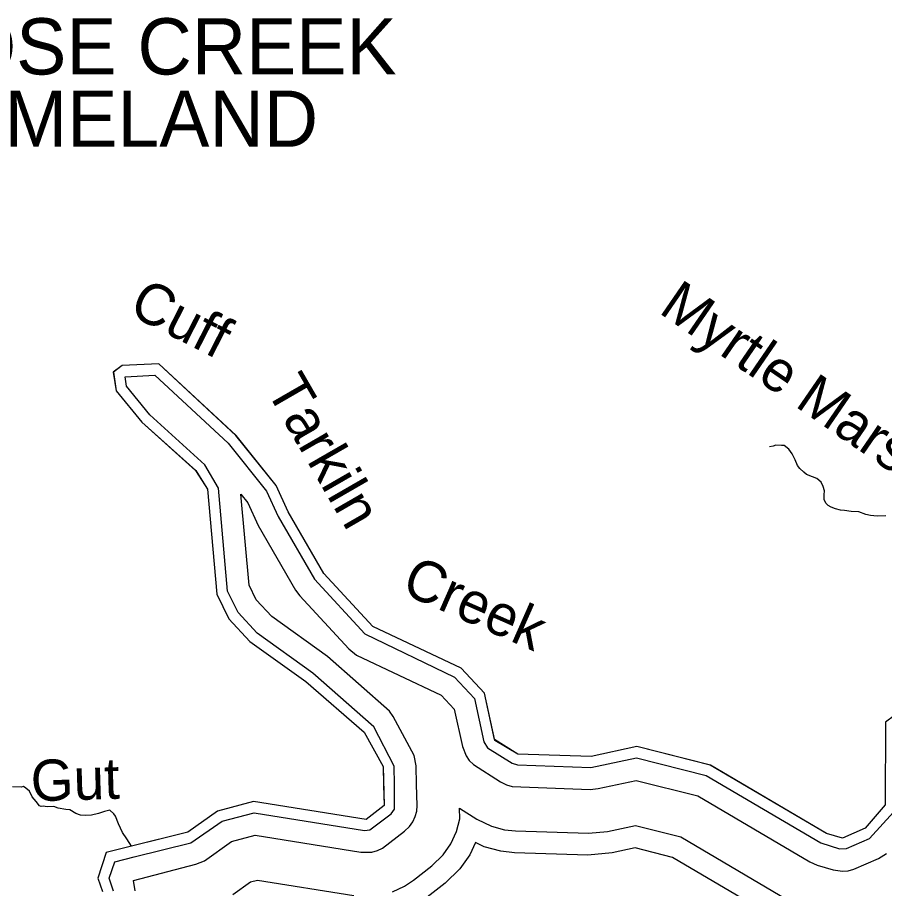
# Model space of a CAD drawing. Extents: x 2532689 to 2764727, y 536648 to 732970.
# Drawn here: x 2705180 to 2708339, y 566912 to 570087 of the extents above; entities that cross this region are included whole.
import ezdxf

# ---------------------------------------------------------------- set-up
doc = ezdxf.new("R2010")
doc.units = 0
for name, color, linetype in [('Exist Boundary Land Use Gamelands State NC Wildlife Resources Commission', 7, 'Continuous'), ('Exist Boundary Land Use US Fish and Wildlife Service Label', 7, 'Continuous'), ('Exist Hydrographic Buffer Line', 7, 'Continuous'), ('Exist Hydrographic Creek Double Shore', 7, 'Continuous'), ('Exist Hydrographic Creek Single Shore', 7, 'Continuous'), ('Exist Hydrographic Creek Single Shore Label', 7, 'Continuous')]:
    doc.layers.add(name, color=color, linetype=linetype)

msp = doc.modelspace()

# ---------------------------------------------------------------- linework, layer by layer
at = {"layer": 'Exist Boundary Land Use Gamelands State NC Wildlife Resources Commission'}
for points in [[(2708341.5, 567216.8), (2708268.5, 567131.8), (2708186.4, 567095.6), (2708127.6, 567113), (2707704.6, 567361.9), (2707436.6, 567429.9), (2707270.5, 567393.6), (2707003.5, 567402.5), (2706919.4, 567451.7), (2706881.5, 567624.2), (2706796.6, 567716), (2706475.5, 567867.2), (2706296.5, 568060.3), (2706166.5, 568284.9), (2706122.6, 568381.7), (2705976.6, 568562.9), (2705695.5, 568824.1), (2705561.6, 568818.7), (2705529.6, 568794.4), (2705539.4, 568725.9), (2705633.5, 568611.5), (2705829.6, 568435.5), (2705872.4, 568368.3), (2705906.5, 567985.5), (2705950.5, 567895.3), (2706027.4, 567813.1), (2706230.4, 567667), (2706443.5, 567481.7), (2706512.6, 567356.5), (2706516.5, 567215.4), (2706450.5, 567163.6), (2706040.6, 567229.1)], [(2706040.6, 567229.1), (2705908.5, 567194.3), (2705801.5, 567117.7), (2705503.5, 567043.3), (2705472.6, 566950.1), (2705489.6, 566901.5)]]:
    msp.add_lwpolyline(points, dxfattribs=at)
at = {"layer": 'Exist Hydrographic Buffer Line'}
for points in [[(2705529.6, 566902.5), (2705514.8, 566950.4), (2705534.5, 567009.8), (2705605.2, 567027.4), (2705811.3, 567078.9), (2705925.7, 567157.4), (2706042.4, 567188.3), (2706444.3, 567124.1), (2706464.2, 567126), (2706541.3, 567184), (2706554, 567201.7), (2706554.4, 567289.8), (2706552.4, 567357.7), (2706478.6, 567501.1), (2706256.7, 567697.1), (2706053.9, 567843.2), (2705983.8, 567918.2), (2705945.6, 567996.4), (2705912.2, 568371.9), (2705863.2, 568457.1), (2705662.4, 568639.3), (2705577.6, 568742.7), (2705572.4, 568776.9), (2705680.5, 568783.5), (2705947.3, 568535.6), (2706088.1, 568360.5), (2706130, 568268.4), (2706262, 568040.2)], [(2705609.5, 566904.3), (2705602.8, 566941.2), (2705830.4, 567001.3), (2705861.6, 567013.8), (2705960.4, 567083.8), (2706046.5, 567106.6), (2706431.4, 567045.1), (2706471.2, 567045.4), (2706491.5, 567050.8), (2706510.5, 567059.6), (2706590.7, 567121.1), (2706608.6, 567138.3), (2706620.4, 567155.5), (2706629.3, 567174.4), (2706634.8, 567194.6), (2706636.4, 567215.4), (2706634.4, 567292), (2706632.5, 567360.1), (2706625.2, 567397.6), (2706548.5, 567539.7), (2706535.6, 567558.9), (2706309.2, 567757.5), (2706107, 567903.6), (2706050.4, 567964.1), (2706024, 568018.2), (2705994.6, 568349.1), (2706019.4, 568318.2), (2706057.2, 568235.2), (2706192.7, 568000.2), (2706208.5, 567978.7), (2706387.5, 567785.6), (2706415.4, 567763.3), (2706724.2, 567617.4), (2706771.2, 567566.6), (2706801.3, 567430.2), (2706814.4, 567395.9), (2706826.5, 567378.8), (2706841.3, 567364), (2706939.7, 567300.9), (2706962.5, 567289.8), (2706982.8, 567284.4), (2707266.4, 567273.7), (2707295.9, 567276.4), (2707434.5, 567306.6), (2707658.4, 567249.7), (2708066.7, 567009.5), (2708093.7, 566997.8), (2708152.6, 566980.5), (2708186.4, 566975.6), (2708207.1, 566977.4), (2708227.4, 566982.9), (2708316.8, 567022), (2708345.8, 567039.9)], [(2706262, 568040.2), (2706446.2, 567840.1), (2706772.4, 567683.2), (2706844.8, 567605), (2706879.4, 567447.4), (2706892.8, 567425.3), (2706982.2, 567368.7), (2707002.3, 567362.6), (2707269.2, 567353.6), (2707435.7, 567388.8), (2707689.2, 567324.5), (2708107.3, 567078.4), (2708175.2, 567057.2), (2708200.2, 567058.1), (2708284.7, 567095.2), (2708371.6, 567190.7)], [(2706546.2, 566900.5), (2706590.5, 566921.1), (2706623.5, 566943.4), (2706689.6, 566995.3), (2706731, 567035.4), (2706759.1, 567075.4), (2706779.4, 567119.7), (2706792.3, 567166.8), (2706790.4, 567205.7), (2706854.4, 567165.5), (2706907.7, 567139.5), (2706954.9, 567126.8), (2706994.3, 567122.7), (2707261.2, 567113.8), (2707330.1, 567120.1), (2707431.6, 567142.2), (2707596.9, 567100.3), (2707985.5, 566871.6)], [(2707944.9, 566802.7), (2707566.1, 567025.6), (2707430.2, 567060.1), (2707347.2, 567042), (2707258.4, 567033.8), (2706991.4, 567042.8), (2706940.9, 567048.1), (2706880.2, 567064.3), (2706848.5, 567079.7), (2706828.2, 567035.4), (2706792.3, 566984.1), (2706739, 566932.4), (2706672.9, 566880.5)], [(2705964.3, 566890), (2706029.5, 566936.6), (2706054.7, 566943.3), (2706406.2, 566887.1)]]:
    msp.add_lwpolyline(points, dxfattribs=at)
at = {"layer": 'Exist Hydrographic Creek Double Shore'}
for points in [[(2706918.4, 567456), (2706881.5, 567624.2), (2706796.4, 567716), (2706475.5, 567867.3), (2706296.5, 568060.3), (2706166.5, 568284.9), (2706122.4, 568381.7), (2705976.4, 568562.9), (2705695.5, 568824.1), (2705561.4, 568818.7), (2705529.4, 568794.4), (2705539.4, 568725.9), (2705633.5, 568611.5), (2705829.4, 568435.5), (2705872.4, 568368.3), (2705906.5, 567985.5), (2705950.5, 567895.3), (2706027.4, 567813.1), (2706230.4, 567666.9), (2706443.5, 567481.8), (2706512.4, 567356.5), (2706514.4, 567288.7)], [(2708645.1, 567699), (2708656.4, 567640), (2708583.4, 567581.1), (2708375.5, 567543.2), (2708342.5, 567518.9), (2708341.5, 567216.8), (2708268.5, 567131.8), (2708186.4, 567095.6), (2708127.4, 567112.9), (2707704.4, 567361.9), (2707436.4, 567429.9), (2707270.5, 567393.6), (2707003.5, 567402.6), (2706918.4, 567456)], [(2706514.4, 567288.7), (2706516.5, 567215.4), (2706450.5, 567163.6), (2706040.6, 567229.1), (2705908.5, 567194.2), (2705801.5, 567117.7), (2705595.4, 567066.2)], [(2705595.4, 567066.2), (2705503.5, 567043.3), (2705472.6, 566950.1), (2705489.6, 566901.5)]]:
    msp.add_lwpolyline(points, dxfattribs=at)
at = {"layer": 'Exist Hydrographic Creek Single Shore'}
for points in [[(2708343.7, 568270.3), (2708311.7, 568269.3), (2708287.7, 568272.5), (2708271.3, 568276.1), (2708245.1, 568285.3), (2708217.2, 568286.4), (2708193, 568289.7), (2708178.8, 568291.2), (2708161, 568296.7), (2708144.6, 568302.2), (2708134.3, 568307.8), (2708126.1, 568315.6), (2708119.6, 568329.4), (2708119.2, 568347.5), (2708120.6, 568361.6), (2708116.1, 568377.5), (2708107.7, 568393.3), (2708093.1, 568406.8), (2708077.1, 568412.3), (2708055, 568421.6), (2708044.7, 568429.4), (2708030.2, 568442.9), (2708021.6, 568454.7), (2708013.2, 568474.5), (2708002.5, 568496.2), (2707990, 568513.8), (2707973.4, 568527.4), (2707963.3, 568527), (2707943.4, 568528.4), (2707933.4, 568524.1), (2707919.7, 568521.7)], [(2705595.4, 567066.2), (2705578.2, 567093.2), (2705563.4, 567116.9), (2705548.4, 567148.5), (2705537.8, 567176.2), (2705531.4, 567184), (2705517.1, 567197.6), (2705497, 567192.9), (2705475.2, 567186.2), (2705449.4, 567179.4), (2705429.5, 567178.8), (2705409.4, 567180.2), (2705393.2, 567185.6), (2705371.1, 567199), (2705356.7, 567200.6), (2705328.8, 567205.7), (2705312.4, 567211.2), (2705288.4, 567210.5), (2705274.5, 567212), (2705266.5, 567211.8), (2705260.5, 567213.6), (2705248, 567229.2), (2705233.3, 567246.9), (2705224.7, 567266.6), (2705210.3, 567278.2), (2705202.3, 567283.9), (2705194.3, 567281.7), (2705162.3, 567282.7)]]:
    msp.add_lwpolyline(points, dxfattribs=at)

# ---------------------------------------------------------------- texts
at = {"layer": 'Exist Boundary Land Use US Fish and Wildlife Service Label'}
for s, p in [('GOOSE CREEK', (2704535.8, 569879.2)), ('GAMELAND', (2704737.1, 569615.8))]:
    msp.add_text(s, height=205, dxfattribs=at).set_placement(p)
at = {"layer": 'Exist Hydrographic Creek Single Shore Label'}
for s, rotation, p in [('Cuff', 332.9227, (2705580, 569007.7)), ('Myrtle Marsh', 325.5233, (2707512.5, 569012.8)), ('Tarkiln', 299.9705, (2706083.1, 568731.8)), ('Creek', 336.1694, (2706573, 567992.1)), ('Gut', 1.7135, (2705230.7, 567230.1))]:
    msp.add_text(s, height=150, rotation=rotation, dxfattribs=at).set_placement(p)

doc.saveas('drawing.dxf')
